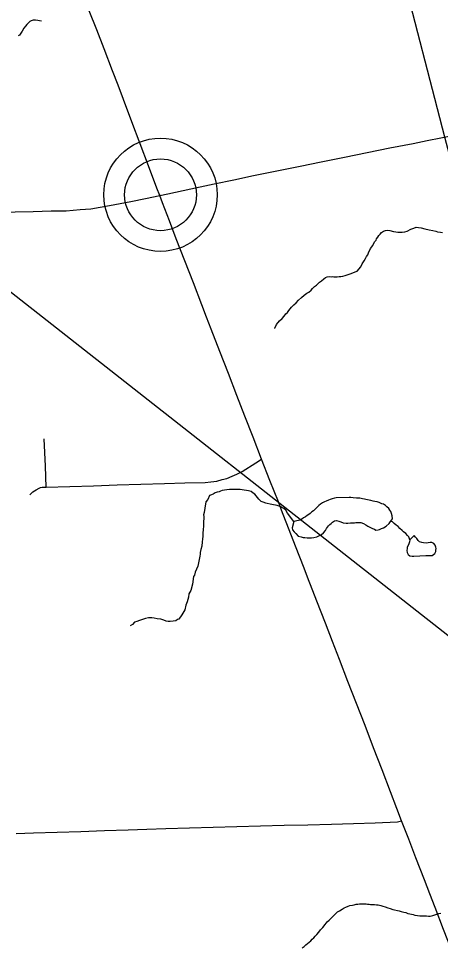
# Model space of a CAD drawing. Extents: x 103424 to 290657, y 38711 to 110967.
# Drawn here: x 214252.477 to 214252.754, y 40212.038 to 40212.648 of the extents above; entities that cross this region are included whole.
import ezdxf

# ---------------------------------------------------------------- set-up
doc = ezdxf.new("R2010")
doc.units = 0
for name, color, linetype in [('GM_X_Minor_Lake', 7, 'Continuous'), ('GM_X_Minor_River', 7, 'Continuous'), ('GM_X_Rail_Line', 7, 'Continuous'), ('GM_X_State_Route', 7, 'Continuous'), ('GM_X_Township_Road', 7, 'Continuous'), ('GM_X_Unincorporated', 7, 'Continuous'), ('GM_X_Unincorporated_Location', 7, 'Continuous'), ('GM_X_US_Route', 7, 'Continuous'), ('SH_Text', 7, 'Continuous')]:
    doc.layers.add(name, color=color, linetype=linetype)

msp = doc.modelspace()

# ---------------------------------------------------------------- linework, layer by layer
at = {"layer": 'GM_X_Minor_Lake'}
for points in [[(214252.69385, 40212.33312), (214252.68529, 40212.33289), (214252.68415, 40212.33269), (214252.68263, 40212.3323), (214252.68131, 40212.33173), (214252.68017, 40212.33134), (214252.67865, 40212.33076), (214252.67751, 40212.33018), (214252.67637, 40212.32961), (214252.67505, 40212.32865), (214252.67391, 40212.32788), (214252.67278, 40212.32673), (214252.67184, 40212.32578), (214252.67032, 40212.32444), (214252.66938, 40212.32367), (214252.66824, 40212.32252), (214252.6673, 40212.32195), (214252.66616, 40212.32118), (214252.66521, 40212.32042), (214252.66389, 40212.31984), (214252.66275, 40212.31888), (214252.66143, 40212.3183), (214252.66048, 40212.31792), (214252.65744, 40212.31733)], [(214252.66225, 40212.30727), (214252.66359, 40212.3069), (214252.66473, 40212.3069), (214252.66625, 40212.30672), (214252.66796, 40212.30673), (214252.6691, 40212.30673), (214252.67062, 40212.30693), (214252.67252, 40212.30732), (214252.67385, 40212.3079), (214252.67555, 40212.30886), (214252.67687, 40212.31001), (214252.6782, 40212.31153), (214252.67895, 40212.31268), (214252.68027, 40212.3144), (214252.68102, 40212.31536), (214252.68197, 40212.31612), (214252.68292, 40212.31689), (214252.68424, 40212.31785), (214252.68557, 40212.31804), (214252.68709, 40212.31767), (214252.68843, 40212.31711), (214252.68995, 40212.31654), (214252.69186, 40212.31617), (214252.693, 40212.31618), (214252.69471, 40212.31638), (214252.69585, 40212.31638), (214252.69718, 40212.31658), (214252.69813, 40212.31677), (214252.69946, 40212.31678), (214252.70041, 40212.31678), (214252.70136, 40212.3166), (214252.70326, 40212.31604), (214252.70479, 40212.31509), (214252.70593, 40212.31434), (214252.70727, 40212.31358), (214252.70899, 40212.31283), (214252.71032, 40212.31226), (214252.71127, 40212.3117), (214252.71279, 40212.3119), (214252.71374, 40212.31209), (214252.71507, 40212.31286), (214252.71621, 40212.31325), (214252.7181, 40212.31421), (214252.71999, 40212.31612), (214252.72094, 40212.31727), (214252.72226, 40212.31917), (214252.72205, 40212.32108), (214252.72166, 40212.3226), (214252.72109, 40212.32393), (214252.72051, 40212.32488), (214252.71974, 40212.32582), (214252.7186, 40212.32696), (214252.71764, 40212.32791), (214252.7163, 40212.32866), (214252.71516, 40212.32904), (214252.71345, 40212.32979), (214252.71211, 40212.33016), (214252.71059, 40212.33054), (214252.70964, 40212.33072), (214252.70792, 40212.33109), (214252.70469, 40212.33184), (214252.70374, 40212.33203), (214252.70259, 40212.33221), (214252.70088, 40212.33258), (214252.69955, 40212.33277), (214252.6986, 40212.33276), (214252.69632, 40212.33294), (214252.69479, 40212.33312), (214252.69385, 40212.33312)], [(214252.65744, 40212.31733), (214252.65632, 40212.31314), (214252.65652, 40212.31181), (214252.65767, 40212.31048), (214252.65882, 40212.30954), (214252.66035, 40212.30764), (214252.66225, 40212.30727)], [(214252.73639, 40212.30821), (214252.73355, 40212.30534), (214252.73337, 40212.304), (214252.73281, 40212.3021), (214252.73187, 40212.30057), (214252.73188, 40212.29962), (214252.7317, 40212.29829), (214252.73189, 40212.29696), (214252.73247, 40212.29563), (214252.73362, 40212.29487), (214252.73514, 40212.29469), (214252.73628, 40212.29469), (214252.74399, 40212.29501)], [(214252.74399, 40212.29501), (214252.74464, 40212.29492), (214252.74559, 40212.29493), (214252.74654, 40212.29493), (214252.74826, 40212.29513), (214252.74996, 40212.29628), (214252.75071, 40212.29762), (214252.7507, 40212.29857), (214252.75089, 40212.29952), (214252.75069, 40212.30047), (214252.75012, 40212.3018), (214252.74935, 40212.30294), (214252.74801, 40212.30351), (214252.74687, 40212.3035), (214252.74554, 40212.3033), (214252.74421, 40212.30311), (214252.7425, 40212.30329), (214252.74136, 40212.30347), (214252.73984, 40212.30404), (214252.73907, 40212.30498), (214252.73811, 40212.30612), (214252.73735, 40212.30707), (214252.73639, 40212.30821)]]:
    msp.add_lwpolyline(points, dxfattribs=at)
at = {"layer": 'GM_X_Minor_River'}
for points in [[(214252.49195, 40212.64577), (214252.49062, 40212.64595), (214252.48966, 40212.64633), (214252.48814, 40212.64651), (214252.48643, 40212.6465), (214252.48529, 40212.64611), (214252.48435, 40212.64554), (214252.4834, 40212.64477), (214252.48246, 40212.64362), (214252.48151, 40212.64248), (214252.48038, 40212.64114), (214252.47925, 40212.63923), (214252.47756, 40212.63656), (214252.47661, 40212.63617)], [(214252.64507, 40212.44402), (214252.64507, 40212.44421), (214252.6462, 40212.44669), (214252.64808, 40212.44899), (214252.64978, 40212.45071), (214252.65111, 40212.45224), (214252.65224, 40212.45358), (214252.65337, 40212.45453), (214252.65413, 40212.45587), (214252.65601, 40212.45797), (214252.65753, 40212.4595), (214252.65904, 40212.46084), (214252.66055, 40212.46256), (214252.66263, 40212.46447), (214252.66433, 40212.46601), (214252.66603, 40212.46735), (214252.66736, 40212.46792), (214252.66887, 40212.46926), (214252.66982, 40212.47022), (214252.67095, 40212.47156), (214252.67246, 40212.47252), (214252.67341, 40212.47366), (214252.67435, 40212.47443), (214252.67568, 40212.47539), (214252.67719, 40212.47673), (214252.67833, 40212.47749), (214252.67928, 40212.47807), (214252.6806, 40212.47827), (214252.68194, 40212.47808), (214252.68289, 40212.47809), (214252.68384, 40212.4779), (214252.68479, 40212.47791), (214252.68593, 40212.47791), (214252.68726, 40212.47811), (214252.6884, 40212.4783), (214252.68973, 40212.4785), (214252.69106, 40212.47889), (214252.69238, 40212.47928), (214252.69447, 40212.47986), (214252.69618, 40212.48063), (214252.6977, 40212.48121), (214252.69902, 40212.48178), (214252.70148, 40212.48446), (214252.70242, 40212.48656), (214252.70354, 40212.48847), (214252.70449, 40212.48999), (214252.70524, 40212.49133), (214252.70599, 40212.49248), (214252.70655, 40212.49381), (214252.70787, 40212.49648), (214252.70938, 40212.49858), (214252.71031, 40212.50087), (214252.71145, 40212.50202), (214252.71182, 40212.50297), (214252.71258, 40212.50412), (214252.71333, 40212.50507), (214252.71408, 40212.50603), (214252.71503, 40212.50698), (214252.71635, 40212.50794), (214252.71768, 40212.50833), (214252.71901, 40212.50853), (214252.72053, 40212.50834), (214252.72282, 40212.50778), (214252.72434, 40212.5076), (214252.72567, 40212.50723), (214252.727, 40212.50723), (214252.72853, 40212.50724), (214252.73023, 40212.50744), (214252.73194, 40212.50802), (214252.73422, 40212.50917), (214252.7363, 40212.50994), (214252.73782, 40212.51052), (214252.73934, 40212.51034), (214252.74105, 40212.51016), (214252.74353, 40212.5096), (214252.74619, 40212.50885), (214252.74867, 40212.50829), (214252.75057, 40212.50792), (214252.75172, 40212.50755), (214252.75362, 40212.50737), (214252.75495, 40212.50718)], [(214252.65744, 40212.31733), (214252.65341, 40212.32283), (214252.65226, 40212.32473), (214252.65092, 40212.32587), (214252.64959, 40212.32643), (214252.64844, 40212.32718), (214252.64654, 40212.32794), (214252.6454, 40212.32812), (214252.64406, 40212.3283), (214252.64311, 40212.32849), (214252.64197, 40212.32868), (214252.64007, 40212.32924), (214252.63911, 40212.32942), (214252.6374, 40212.32998), (214252.63607, 40212.33055), (214252.63454, 40212.33207), (214252.63377, 40212.33301), (214252.63281, 40212.33415), (214252.63185, 40212.33529), (214252.6309, 40212.33585), (214252.62956, 40212.33699), (214252.62766, 40212.33755), (214252.62652, 40212.33773), (214252.62481, 40212.33792), (214252.62366, 40212.3381), (214252.62233, 40212.33828), (214252.62138, 40212.33828), (214252.61986, 40212.33846), (214252.61834, 40212.33846), (214252.61682, 40212.33845), (214252.6153, 40212.33825), (214252.61359, 40212.33805), (214252.61055, 40212.33766), (214252.60941, 40212.33727), (214252.60846, 40212.33688), (214252.60713, 40212.3365), (214252.606, 40212.33611), (214252.60448, 40212.33534), (214252.60353, 40212.33496), (214252.6022, 40212.33438), (214252.60108, 40212.33171), (214252.59976, 40212.33018), (214252.59902, 40212.32618), (214252.59866, 40212.32332), (214252.59829, 40212.3218), (214252.59849, 40212.32066), (214252.59849, 40212.31952), (214252.59832, 40212.31723), (214252.59814, 40212.31457), (214252.59797, 40212.3119), (214252.59779, 40212.31), (214252.5978, 40212.30904), (214252.5978, 40212.30771), (214252.59763, 40212.30581), (214252.59726, 40212.3039), (214252.59708, 40212.30124), (214252.59653, 40212.29895), (214252.59616, 40212.29705), (214252.59597, 40212.2959), (214252.59579, 40212.29457), (214252.5945, 40212.28809), (214252.59356, 40212.286), (214252.59281, 40212.28409), (214252.59226, 40212.28218), (214252.59169, 40212.28123), (214252.59096, 40212.27628), (214252.58985, 40212.27208), (214252.58872, 40212.26979), (214252.58835, 40212.2677), (214252.58742, 40212.26465), (214252.58667, 40212.26236), (214252.58593, 40212.25931), (214252.58405, 40212.25607), (214252.58217, 40212.2532), (214252.58122, 40212.25301), (214252.58008, 40212.25224), (214252.57837, 40212.25185), (214252.57647, 40212.25165), (214252.57514, 40212.25165), (214252.57381, 40212.25202), (214252.57228, 40212.25259), (214252.57019, 40212.25314), (214252.56791, 40212.25351), (214252.56581, 40212.25388), (214252.56429, 40212.25407), (214252.56334, 40212.25406), (214252.5622, 40212.25406), (214252.5603, 40212.25367), (214252.55821, 40212.25309), (214252.55632, 40212.25232), (214252.55442, 40212.25173), (214252.55309, 40212.25135), (214252.55158, 40212.24963), (214252.55025, 40212.24886)], [(214252.73355, 40212.30534), (214252.73297, 40212.30724), (214252.73202, 40212.30819), (214252.73087, 40212.30951), (214252.72953, 40212.31046), (214252.72858, 40212.3114), (214252.72705, 40212.31273), (214252.7259, 40212.31405), (214252.72456, 40212.315), (214252.72322, 40212.31614), (214252.72227, 40212.31708), (214252.72094, 40212.31727)], [(214252.66294, 40212.0374), (214252.66427, 40212.03836), (214252.6654, 40212.03932), (214252.66862, 40212.042), (214252.66956, 40212.04314), (214252.6707, 40212.0441), (214252.67145, 40212.04506), (214252.67258, 40212.0462), (214252.67391, 40212.04773), (214252.67504, 40212.04926), (214252.67655, 40212.05079), (214252.67806, 40212.0527), (214252.67938, 40212.05442), (214252.6807, 40212.05557), (214252.68165, 40212.05653), (214252.68259, 40212.05748), (214252.6841, 40212.05901), (214252.68505, 40212.05997), (214252.68618, 40212.06112), (214252.68751, 40212.06169), (214252.68921, 40212.06284), (214252.69054, 40212.06361), (214252.69168, 40212.06419), (214252.69319, 40212.06477), (214252.69414, 40212.06515), (214252.69604, 40212.06554), (214252.69699, 40212.06574), (214252.69832, 40212.06612), (214252.69946, 40212.06613), (214252.7006, 40212.06633), (214252.70155, 40212.06633), (214252.70269, 40212.06634), (214252.70364, 40212.06634), (214252.70497, 40212.06635), (214252.70592, 40212.06616), (214252.70687, 40212.06617), (214252.70782, 40212.06598), (214252.70896, 40212.06599), (214252.71049, 40212.0658), (214252.71182, 40212.06562), (214252.71277, 40212.06562), (214252.71372, 40212.06544), (214252.71467, 40212.06525), (214252.71582, 40212.06488), (214252.71734, 40212.06431), (214252.71905, 40212.06375), (214252.72077, 40212.06319), (214252.72248, 40212.06263), (214252.72648, 40212.06169)], [(214252.72648, 40212.06169), (214252.72781, 40212.06132), (214252.72972, 40212.06076), (214252.73086, 40212.06057), (214252.73219, 40212.06001), (214252.73353, 40212.05983), (214252.73467, 40212.05945), (214252.73581, 40212.05927), (214252.73676, 40212.05889), (214252.73867, 40212.05871), (214252.74019, 40212.05853), (214252.74171, 40212.05853), (214252.74304, 40212.05835), (214252.74456, 40212.05836), (214252.74589, 40212.05817), (214252.74703, 40212.05818), (214252.74874, 40212.05857), (214252.75064, 40212.05934), (214252.75254, 40212.05992), (214252.75386, 40212.06031)]]:
    msp.add_lwpolyline(points, dxfattribs=at)
at = {"layer": 'GM_X_Rail_Line'}
msp.add_lwpolyline([(214252.39074, 40213.30174), (214252.39942, 40213.27836), (214252.51969, 40212.9596), (214252.54131, 40212.91807), (214252.56007, 40212.88734), (214252.58112, 40212.86003), (214252.60557, 40212.83614), (214252.63629, 40212.80769), (214252.69031, 40212.74795), (214252.70851, 40212.7269), (214252.71761, 40212.70984), (214252.72728, 40212.68253), (214252.75629, 40212.56988), (214252.85184, 40212.20747), (214252.87117, 40212.13294), (214252.88369, 40212.07889), (214252.89335, 40212.05784), (214252.90643, 40212.04248), (214252.92122, 40212.02711)], dxfattribs=at)
at = {"layer": 'GM_X_State_Route'}
for points in [[(214252.5695, 40212.53139), (214252.56766, 40212.53622), (214252.56218, 40212.55076), (214252.5567, 40212.5653), (214252.55122, 40212.57983), (214252.54575, 40212.59437), (214252.5422, 40212.60379), (214252.53865, 40212.61321), (214252.53302, 40212.62768), (214252.52817, 40212.64016), (214252.52332, 40212.65264), (214252.51778, 40212.66715), (214252.51223, 40212.68167), (214252.5078, 40212.69328), (214252.50337, 40212.70489), (214252.49771, 40212.71936), (214252.49497, 40212.72636)], [(214252.66718, 40212.27905), (214252.66419, 40212.28675), (214252.65858, 40212.30123), (214252.65296, 40212.31572), (214252.65015, 40212.32296), (214252.64734, 40212.33021), (214252.64186, 40212.34424), (214252.63639, 40212.35826), (214252.63077, 40212.37275), (214252.62546, 40212.38641), (214252.62016, 40212.40008), (214252.61456, 40212.41457), (214252.60896, 40212.42906), (214252.60336, 40212.44355), (214252.60027, 40212.45153), (214252.59718, 40212.45952), (214252.59159, 40212.47401), (214252.58601, 40212.4885), (214252.58042, 40212.503), (214252.57587, 40212.51481), (214252.57131, 40212.52662), (214252.5695, 40212.53139)], [(214252.76134, 40212.03494), (214252.75577, 40212.04944), (214252.7502, 40212.06394), (214252.74672, 40212.073), (214252.74324, 40212.08206), (214252.73762, 40212.09654), (214252.7329, 40212.1087), (214252.72817, 40212.12087), (214252.72505, 40212.12885), (214252.72099, 40212.13985), (214252.71539, 40212.15434), (214252.7098, 40212.16884), (214252.7042, 40212.18333), (214252.69861, 40212.19782), (214252.69301, 40212.21232), (214252.68742, 40212.22681), (214252.68284, 40212.23867), (214252.67827, 40212.25052), (214252.67264, 40212.265), (214252.66841, 40212.27587), (214252.66718, 40212.27905)]]:
    msp.add_lwpolyline(points, dxfattribs=at)
at = {"layer": 'GM_X_Township_Road'}
for points in [[(214252.49495, 40212.33994), (214252.49453, 40212.35359), (214252.49417, 40212.36258), (214252.4938, 40212.37157)], [(214252.48429, 40212.33485), (214252.48535, 40212.33599), (214252.48635, 40212.33684), (214252.48729, 40212.33747), (214252.48856, 40212.33818), (214252.49035, 40212.33913), (214252.49138, 40212.33962), (214252.49252, 40212.33985), (214252.49495, 40212.33994), (214252.51048, 40212.3404), (214252.52601, 40212.34086), (214252.54153, 40212.34133), (214252.55706, 40212.34179), (214252.57259, 40212.34225), (214252.58598, 40212.34265), (214252.59936, 40212.34305), (214252.60303, 40212.3433), (214252.60695, 40212.34389), (214252.61047, 40212.34488), (214252.61344, 40212.34563), (214252.61711, 40212.34711), (214252.62013, 40212.3485), (214252.6235, 40212.35019), (214252.63262, 40212.35583), (214252.63639, 40212.35826)], [(214252.47536, 40212.1125), (214252.48678, 40212.11288), (214252.5023, 40212.1134), (214252.51783, 40212.11393), (214252.53335, 40212.11445), (214252.54888, 40212.11497), (214252.56117, 40212.11538), (214252.57346, 40212.1158), (214252.58899, 40212.11621), (214252.60452, 40212.11663), (214252.62005, 40212.11705), (214252.63558, 40212.11746), (214252.6511, 40212.11788), (214252.66663, 40212.11829), (214252.68216, 40212.11871), (214252.69654, 40212.1191), (214252.71093, 40212.11948), (214252.72545, 40212.12027), (214252.72817, 40212.12087)]]:
    msp.add_lwpolyline(points, dxfattribs=at)
at = {"layer": 'GM_X_Unincorporated'}
for radius in [0.0372, 0.02358]:
    msp.add_circle((214252.57005, 40212.53184), radius, dxfattribs=at)
at = {"layer": 'GM_X_Unincorporated_Location'}
msp.add_line((214252.57005, 40212.53184), (214252.57005, 40212.53184), dxfattribs=at)
at = {"layer": 'GM_X_US_Route'}
for points in [[(214252.5695, 40212.53139), (214252.57477, 40212.5325), (214252.58997, 40212.53572), (214252.60517, 40212.53895), (214252.61812, 40212.5417), (214252.63108, 40212.54444), (214252.64631, 40212.5475), (214252.65395, 40212.54904), (214252.6616, 40212.55058), (214252.67543, 40212.55345), (214252.69066, 40212.55654), (214252.7056, 40212.55956), (214252.72054, 40212.56259), (214252.73579, 40212.56559), (214252.74489, 40212.56738), (214252.75399, 40212.56917), (214252.76922, 40212.57225), (214252.78444, 40212.57533), (214252.79031, 40212.57651)], [(214252.32594, 40212.51782), (214252.32941, 40212.51789), (214252.34206, 40212.51816), (214252.35471, 40212.51843), (214252.37024, 40212.51872), (214252.37889, 40212.51888), (214252.38755, 40212.51904), (214252.40308, 40212.51932), (214252.41861, 40212.5196), (214252.43281, 40212.51985), (214252.44702, 40212.52011), (214252.46091, 40212.5204), (214252.47479, 40212.52069), (214252.48652, 40212.52095), (214252.49825, 40212.5212), (214252.50809, 40212.52128), (214252.51728, 40212.52208), (214252.52445, 40212.52269), (214252.53669, 40212.52472), (214252.55068, 40212.52748), (214252.56009, 40212.52943), (214252.5695, 40212.53139)]]:
    msp.add_lwpolyline(points, dxfattribs=at)
at = {"layer": 'SH_Text'}
msp.add_line((214234.64719, 40226.47703), (214265.04189, 40202.58867), dxfattribs=at)

doc.saveas('drawing.dxf')
